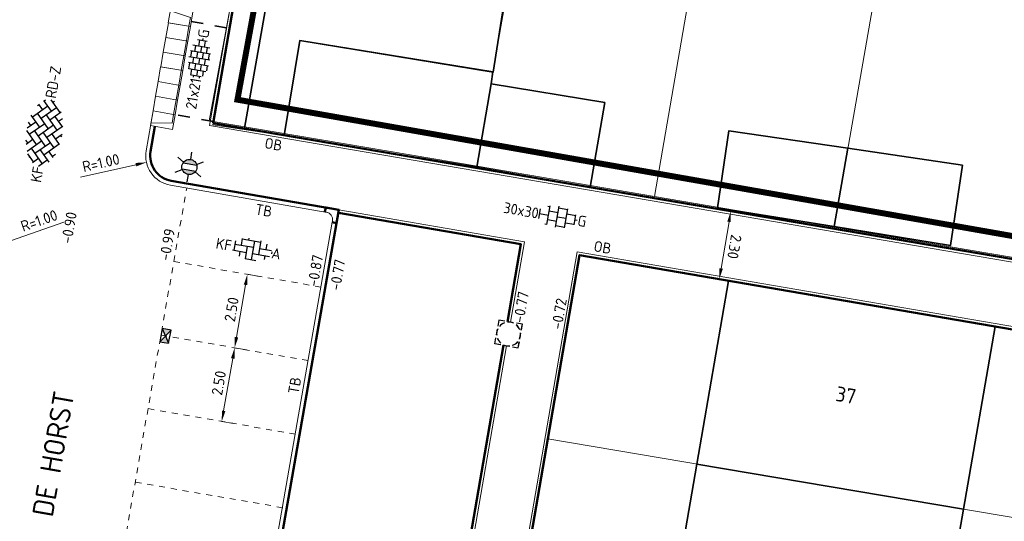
# Model space of a CAD drawing. Header units: metres. Extents: x 2514 to 227642, y 1683 to 852646.
# Tile 334 of 462: x 113983 to 114016, y 426303 to 426320. Entities that reach past the tile are written whole.
import ezdxf
from ezdxf.enums import TextEntityAlignment as Align
from ezdxf.lldxf.tags import DXFTag

# ---------------------------------------------------------------- set-up
doc = ezdxf.new("R2010")
doc.units = ezdxf.units.M
for name, pattern in [('VW-1-1_STREEP', [2, 1, -1]), ('XX-CENTER', [8, 5, -1, 1, -1]), ('ZZ-HIDDEN-SO', [4, 2, -2])]:
    doc.linetypes.add(name, pattern=pattern)
doc.layers.get('Defpoints').update_dxf_attribs({"color": 244, "lineweight": 35})
for name, color, linetype, lineweight in [('B-WE-IE-TERREINAFSCHEIDING_KUNSTMATIG_MUUR-G', 252, 'IE-TERREINAFSCHEIDING-KUNSTMATIG-DICHT', 18), ('B-WE-KG-GRENS_PERCEEL-GV', 252, 'KG-PERCEEL', 18), ('B-WE-OG-BEBOUWING-GV', 4, 'Continuous', 35), ('B-WE-OG-BEBOUWING_HUISNUMMER-T25-200', 7, 'Continuous', 25), ('B-WE-OG-BEBOUWING_STRAATNAAM-T35', 2, 'Continuous', 35), ('N-WE-IE-MEUBILAIR_WEGMEUBILAIR_LICHTMAST-S', 7, 'Continuous', 25), ('N-WE-KG-WERKGRENS-G', 7, 'XX-CENTER', 35), ('N-WE-RI-HWA_KOLK-S', 150, 'Continuous', 25), ('N-WE-RI-PUT-OPHOOGTEBRENGEN-S', 7, 'Continuous', 25), ('N-WE-VH-KANTOPSLUITING-T18', 1, 'Continuous', 18), ('N-WE-VH-KANTOPSLUITING_ACHTERKANTBAND-G', 1, 'Continuous', 50), ('N-WE-VH-KANTOPSLUITING_ELEMENT_INRIT-S', 2, 'Continuous', 9), ('N-WE-VH-KANTOPSLUITING_OPSLUITBAND_100X200-G', 1, 'Continuous', 18), ('N-WE-VH-KANTOPSLUITING_TROTTOIRBAND_130 150-G', 2, 'Continuous', 13), ('N-WE-VH-M', 7, 'Continuous', 18), ('N-WE-VH-MATERIAALGRENS-G', 7, 'ZZ-HIDDEN-SO', 35), ('N-WE-VH-NAP-T18', 1, 'Continuous', 18), ('N-WE-VH-VERHARDING_BETONSTRAATSTEEN-S', 1, 'Continuous', 25), ('N-WE-VH-VERHARDING_STRAATBAKSTEEN-S', 1, 'Continuous', 5), ('N-WE-VH-VERHARDING_TEGEL-S', 1, 'Continuous', 25), ('N-WE-VW-MARKERING_LANGS_STREEP_11_010-G', 7, 'VW-1-1_STREEP', 13)]:
    doc.layers.add(name, color=color, linetype=linetype, lineweight=lineweight)
doc.styles.add('ISO', font='NLCS-ISO.ttf')
doc.styles.add('NLCS-ISO', font='NLCS-ISO.ttf', dxfattribs={"height": 1.8})
doc.styles.add('NLCS-ISO-M200-T18', font='NLCS-ISO.ttf', dxfattribs={"height": 0.36})
doc.styles.add('NLCS-ISO-M200-T25', font='NLCS-ISO.ttf', dxfattribs={"height": 0.5})
doc.styles.add('NLCS-ISO-M200-T35', font='NLCS-ISO.ttf', dxfattribs={"height": 0.7})
doc.styles.get("Standard").update_dxf_attribs({"font": 'romans'})
doc.linetypes.add('IE-TERREINAFSCHEIDING-KUNSTMATIG-DICHT', pattern='A,8,-1,[82,NLCS.SHX,S=0.75,R=90,X=0,Y=0],-1', length=10)
tags = doc.linetypes.add('KG-PERCEEL', pattern='A,5.5,-2,["P",Standard,S=1.8,R=0,X=-0.5,Y=-0.9],-2,5.5,-2,[5,NLCS.SHX,S=0.75,R=0,X=0,Y=0],-2', length=19).pattern_tags.tags
tags[6] = DXFTag(74, 10)
doc.dimstyles.new('NLCS-M200-T18-PIJL_L2_H1', dxfattribs={"dimscale": 0.2, "dimtxt": 2.5, "dimasz": 1.8, "dimexe": 2, "dimexo": 2, "dimgap": 0.7, "dimtad": 1, "dimzin": 0, "dimdsep": 46, "dimtxsty": 'NLCS-ISO-M200-T18', "dimcen": 0, "dimdle": 2, "dimclrd": 256, "dimclre": 256, "dimclrt": 1, "dimadec": 1, "dimazin": 0, "dimtfac": 1, "dimtdec": 3, "dimtofl": 0, "dimtmove": 0, "dimatfit": 3, "dimfxl": 2, "dimfxlon": 1, "dimtfillclr": 256, "dimtolj": 1, "dimtzin": 0, "dimlwd": -1, "dimlwe": -1, "dimarcsym": 0})

# ---------------------------------------------------------------- blocks, each defined once
blk = doc.blocks.new('SVH-BSS_KEIFORMAAT_KEPER-SO')
at = {"ltscale": 0.1}
for p, q in [((-5.2, 0.74), (-4.03, 1.91)), ((-3.6, 2.11), (-1.48, 0)), ((-2.48, 2.48), (-1.48, 1.48)), ((-2.23, 0.74), (-0.21, 2.76)), ((-2.23, 2.23), (-1.85, 2.61)), ((-0.74, 2.23), (1.48, 0)), ((0.22, 2.75), (1.48, 1.48)), ((0.74, 2.23), (1.2, 2.68)), ((0.74, 0.74), (2.45, 2.45)), ((2.23, 2.23), (4.45, 0)), ((4.22, 1.72), (4.45, 1.48)), ((-5.34, 0.88), (-4.45, 0)), ((-5.2, -0.74), (-2.97, 1.48)), ((-4.81, -1.84), (-2.97, 0)), ((-4.56, 1.6), (-4.45, 1.48)), ((-3.71, 0.74), (-1.48, -1.48)), ((-2.23, -0.74), (0, 1.48)), ((-2.23, -2.23), (0, 0)), ((-0.74, 0.74), (1.48, -1.48)), ((0.74, -0.74), (2.97, 1.48)), ((0.74, -2.23), (2.97, 0)), ((2.23, 0.74), (4.45, -1.48)), ((3.71, 0.74), (4.5, 1.53)), ((3.71, -0.74), (5.25, 0.79)), ((5.2, 0.74), (5.39, 0.55)), ((-5.73, -0.2), (-4.45, -1.48)), ((-3.89, -2.41), (-2.97, -1.48)), ((-3.71, -0.74), (-1.48, -2.97)), ((-1.59, -3.08), (0, -1.48)), ((-0.74, -0.74), (1.48, -2.97)), ((1.36, -3.09), (2.97, -1.48)), ((2.23, -0.74), (3.84, -2.36)), ((3.71, -2.23), (5.57, -0.37)), ((5.2, -0.74), (5.41, -0.95)), ((-3.71, -2.23), (-3.27, -2.67)), ((-0.74, -2.23), (0.21, -3.18)), ((-0.22, -3.19), (0, -2.97)), ((2.23, -2.23), (2.78, -2.78))]:
    blk.add_line(p, q, dxfattribs=at)
at = {"style": 'NLCS-ISO'}
blk.add_attdef('FORMAAT', text='', height=1.8, dxfattribs=at).set_placement((-5.83, -0.22), align=Align.MIDDLE_RIGHT)
blk.add_attdef('KLEUR', text='', height=1.8, dxfattribs=at).set_placement((5.82, -0.22), align=Align.MIDDLE_LEFT)
at = {"style": 'NLCS-ISO', "flags": 1}
blk.add_attdef('FUNCTIE', text='', height=1.8, dxfattribs=at).set_placement((0.12, -3.58), align=Align.MIDDLE_CENTER)
blk = doc.blocks.new('SVH-TEGEL_300X300_DUN_HALFST_KL-SO')
for p, q in [((0, -1.78), (0, 1.78)), ((-3.08, 0.75), (-3, 0.75)), ((-3, -0.83), (-3, 0.83)), ((-3, 0), (-1.5, 0)), ((-1.84, 1.5), (-1.5, 1.5)), ((-1.5, -1.6), (-1.5, 1.6)), ((-1.5, 0.75), (0, 0.75)), ((0, 1.5), (1.5, 1.5)), ((0, 0), (1.5, 0)), ((1.5, -1.6), (1.5, 1.6)), ((1.5, 0.75), (3, 0.75)), ((3, -0.83), (3, 0.83)), ((3, 0), (3.39, 0)), ((-3.08, -0.75), (-3, -0.75)), ((-1.84, -1.5), (-1.5, -1.5)), ((-1.5, -0.75), (0, -0.75)), ((0, -1.5), (1.5, -1.5)), ((1.5, -0.75), (3, -0.75))]:
    blk.add_line(p, q)
at = {"style": 'NLCS-ISO'}
blk.add_attdef('FORMAAT', text='', height=1.8, dxfattribs=at).set_placement((-3.18, 0), align=Align.MIDDLE_RIGHT)
blk.add_attdef('KLEUR', text='', height=1.8, dxfattribs=at).set_placement((3.49, 0), align=Align.MIDDLE_LEFT)
at = {"style": 'NLCS-ISO', "flags": 1}
blk.add_attdef('FUNCTIE', text='', height=1.8, dxfattribs=at).set_placement((0.12, -3.58), align=Align.MIDDLE_CENTER)
blk = doc.blocks.new('SVH-TEGEL_200X200_HALFST_KL-SO')
for p, q in [((-1, -1.7), (-1, 1.7)), ((0, -1.78), (0, 1.78)), ((1, -1.7), (1, 1.7)), ((-3, 0.5), (-3.26, 0.5)), ((-2, 1), (-3, 1)), ((-3, -0.83), (-3, 0.83)), ((-2, 0), (-3, 0)), ((-1, 1.5), (-2, 1.5)), ((-2, -1.44), (-2, 1.44)), ((-1, 0.5), (-2, 0.5)), ((0, 1), (-1, 1)), ((0, 0), (-1, 0)), ((1, 1.5), (0, 1.5)), ((1, 0.5), (0, 0.5)), ((2, 1), (1, 1)), ((2, 0), (1, 0)), ((2, -1.44), (2, 1.44)), ((3, 0.5), (2, 0.5)), ((3, -0.83), (3, 0.83)), ((3.39, 0), (3, 0)), ((-3, -0.5), (-3.26, -0.5)), ((-2, -1), (-2.81, -1)), ((-1, -0.5), (-2, -0.5)), ((-1, -1.5), (-1.84, -1.5)), ((0, -1), (-1, -1)), ((1, -0.5), (0, -0.5)), ((1, -1.5), (0, -1.5)), ((2, -1), (1, -1)), ((3, -0.5), (2, -0.5))]:
    blk.add_line(p, q)
at = {"style": 'NLCS-ISO'}
blk.add_attdef('FORMAAT', text='', height=1.8, dxfattribs=at).set_placement((-3.36, 0), align=Align.MIDDLE_RIGHT)
blk.add_attdef('KLEUR', text='', height=1.8, dxfattribs=at).set_placement((3.49, 0), align=Align.MIDDLE_LEFT)
at = {"style": 'NLCS-ISO', "flags": 1}
blk.add_attdef('FUNCTIE', text='', height=1.8, dxfattribs=at).set_placement((0.12, -3.58), align=Align.MIDDLE_CENTER)
blk = doc.blocks.new('SVH-BSS_KEIFORMAAT_ELLEBOOG_KL-SO-flat-137')
at = {"layer": 'N-WE-VH-VERHARDING_BETONSTRAATSTEEN-S', "ltscale": 0.2}
for p, q in [((-0.317, 0.361), (-0.355, 0.141)), ((-0.319, 0.348), (0.302, 0.238)), ((-0.101, 0.373), (-0.112, 0.311)), ((-0.544, 0.282), (-0.599, -0.03)), ((-0.562, 0.177), (0.058, 0.068)), ((-0.148, 0.104), (-0.222, -0.316)), ((0.095, 0.275), (-0.014, -0.346)), ((0.31, 0.284), (0.229, -0.175)), ((0.265, 0.032), (0.667, -0.039)), ((0.504, 0.177), (0.472, -0.005)), ((-0.645, -0.021), (-0.185, -0.102)), ((-0.392, -0.066), (-0.421, -0.231)), ((-0.221, -0.309), (0.144, -0.374)), ((0.022, -0.139), (0.598, -0.24)), ((0.436, -0.212), (0.413, -0.339)), ((0.672, -0.082), (0.659, -0.152))]:
    blk.add_line(p, q, dxfattribs=at)
at = {"layer": 'N-WE-VH-VERHARDING_BETONSTRAATSTEEN-S', "style": 'NLCS-ISO'}
blk.add_attdef('FORMAAT', text='', height=0.36, rotation=350.0136, dxfattribs=at).set_placement((-0.669, 0.118), align=Align.MIDDLE_RIGHT)
blk.add_attdef('KLEUR', text='', height=0.36, rotation=350.0136, dxfattribs=at).set_placement((0.669, -0.118), align=Align.MIDDLE_LEFT)
at = {"layer": 'N-WE-VH-VERHARDING_BETONSTRAATSTEEN-S', "style": 'NLCS-ISO', "flags": 1}
blk.add_attdef('FUNCTIE', text='', height=0.36, rotation=350.0136, dxfattribs=at).set_placement((-0.101, -0.71), align=Align.MIDDLE_CENTER)
blk = doc.blocks.new('SRI-PUT_OPHOOGTEBRENGEN-SO-flat-91')
at = {"layer": 'N-WE-RI-PUT-OPHOOGTEBRENGEN-S', "lineweight": -3}
for points in [[(-0.132, 0.427), (-0.329, 0.46), (-0.363, 0.263)], [(0.164, 0.376), (-0.033, 0.41)], [(0.426, 0.128), (0.46, 0.325), (0.263, 0.359)], [(-0.379, 0.165), (-0.413, -0.032)], [(0.375, -0.168), (0.409, 0.029)], [(0.127, -0.43), (0.324, -0.463), (0.358, -0.266)], [(-0.168, -0.379), (0.029, -0.413)]]:
    blk.add_lwpolyline(points, dxfattribs=at)
at = {"layer": 'N-WE-RI-PUT-OPHOOGTEBRENGEN-S'}
blk.add_lwpolyline([(-0.267, -0.362), (-0.464, -0.328), (-0.43, -0.131)], dxfattribs=at)
at = {"layer": 'N-WE-RI-PUT-OPHOOGTEBRENGEN-S', "lineweight": -3, "ltscale": 0.2}
for start, end in [(110.2542, 140.2542), (65.2494, 95.2494), (155.2542, 185.2542), (20.2494, 50.2494), (335.2494, 5.2494), (200.2542, 230.2542), (290.2494, 320.2494), (245.2542, 275.2542)]:
    blk.add_arc((-0.002, -0.002), 0.4, start, end, dxfattribs=at)
blk = doc.blocks.new('SRI-PUT_OPHOOGTEBRENGEN-SO-flat-138')
at = {"layer": 'N-WE-RI-PUT-OPHOOGTEBRENGEN-S', "lineweight": -3}
for points in [[(-0.13, 0.427), (-0.327, 0.461), (-0.362, 0.265)], [(0.165, 0.375), (-0.032, 0.41)], [(0.426, 0.126), (0.461, 0.323), (0.264, 0.358)], [(-0.379, 0.166), (-0.413, -0.031)], [(0.375, -0.169), (0.409, 0.028)], [(0.126, -0.43), (0.323, -0.465), (0.357, -0.268)], [(-0.17, -0.378), (0.027, -0.413)]]:
    blk.add_lwpolyline(points, dxfattribs=at)
at = {"layer": 'N-WE-RI-PUT-OPHOOGTEBRENGEN-S'}
blk.add_lwpolyline([(-0.268, -0.361), (-0.465, -0.326), (-0.431, -0.129)], dxfattribs=at)
at = {"layer": 'N-WE-RI-PUT-OPHOOGTEBRENGEN-S', "lineweight": -3}
for start_param, end_param in [(5.23603, 5.759628), (4.450548, 4.974147), (6.021428, 6.545027), (3.66515, 4.188748), (2.879751, 3.40335), (0.523641, 1.047239), (2.094353, 2.617952), (1.309039, 1.832638)]:
    blk.add_ellipse((-0.002, -0.002), major_axis=(-0.394, 0.069), ratio=0.999848, start_param=start_param, end_param=end_param, dxfattribs=at)
blk = doc.blocks.new('hoekblok inw. 25')
at = {"layer": 'N-WE-VH-KANTOPSLUITING_ACHTERKANTBAND-G', "ltscale": 0.2, "flags": 128}
blk.add_lwpolyline([(-0.45, 0.15), (-0.45, 0), (0, 0), (0, 0.45), (-0.15, 0.45)], dxfattribs=at)
at = {"layer": 'N-WE-VH-KANTOPSLUITING_TROTTOIRBAND_130 150-G', "ltscale": 0.2, "flags": 128}
blk.add_lwpolyline([(-0.15, 0.45), (-0.15, 0.4, -0.414214), (-0.4, 0.15), (-0.45, 0.15)], format="xyb", dxfattribs=at)
blk = doc.blocks.new('N-SRI-KOLK_STRAAT_450X300-SO')
h = blk.add_hatch(color=256)
h.dxf.hatch_style = 1
h.paths.add_polyline_path([(0, 0.75), (-1.125, 1.5), (-1.125, 0)])
h.paths.add_polyline_path([(1.125, 1.5), (0, 0.75), (1.125, 0)])
for p, q in [((-1.125, 0), (1.125, 1.5)), ((1.125, 0), (-1.125, 1.5))]:
    blk.add_line(p, q)
at = {"flags": 128}
blk.add_lwpolyline([(-1.125, 0), (1.125, 0), (1.125, 1.5), (-1.125, 1.5)], close=True, dxfattribs=at)
blk = doc.blocks.new('*D585')
at = {"layer": 'Defpoints', "color": 0, "ltscale": 0.2, "transparency": 16777216}
for p in [(113990.315, 426311.604), (113989.887, 426309.141), (113989.887, 426309.141)]:
    blk.add_point(p, dxfattribs=at)
at = {"layer": 'N-WE-VH-M', "ltscale": 0.2, "transparency": 16777216}
for p, q in [((113990.315, 426311.604), (113990.709, 426311.536)), ((113990.253, 426311.25), (113989.949, 426309.496)), ((113989.887, 426309.141), (113990.282, 426309.073))]:
    blk.add_line(p, q, dxfattribs=at)
for points in [[(113990.194, 426311.26), (113990.312, 426311.24), (113990.315, 426311.604)], [(113989.89, 426309.506), (113990.008, 426309.486), (113989.887, 426309.141)]]:
    blk.add_solid(points, dxfattribs=at)
at = {"layer": 'N-WE-VH-M', "ltscale": 0.2, "transparency": 16777216, "insert": (113989.786, 426310.428), "char_height": 0.36, "attachment_point": 5, "rotation": 80.1651, "style": 'NLCS-ISO-M200-T18'}
blk.add_mtext('\\A1;2.50', dxfattribs=at)
blk = doc.blocks.new('*D586')
at = {"layer": 'Defpoints', "color": 0, "ltscale": 0.2, "transparency": 16777216}
for p in [(113989.885, 426309.142), (113989.456, 426306.679), (113989.458, 426306.678)]:
    blk.add_point(p, dxfattribs=at)
at = {"layer": 'N-WE-VH-M', "ltscale": 0.2, "transparency": 16777216}
for p, q in [((113989.887, 426309.141), (113990.282, 426309.073)), ((113989.826, 426308.787), (113989.52, 426307.033)), ((113989.458, 426306.678), (113989.853, 426306.61))]:
    blk.add_line(p, q, dxfattribs=at)
for points in [[(113989.767, 426308.797), (113989.885, 426308.776), (113989.887, 426309.141)], [(113989.461, 426307.043), (113989.579, 426307.023), (113989.458, 426306.678)]]:
    blk.add_solid(points, dxfattribs=at)
at = {"layer": 'N-WE-VH-M', "ltscale": 0.2, "transparency": 16777216, "insert": (113989.358, 426307.965), "char_height": 0.36, "attachment_point": 5, "rotation": 80.1181, "style": 'NLCS-ISO-M200-T18'}
blk.add_mtext('\\A1;2.50', dxfattribs=at)
blk = doc.blocks.new('*D681')
at = {"layer": 'Defpoints', "color": 0, "ltscale": 0.2, "transparency": 16777216}
for p in [(114006.503, 426313.715), (114006.503, 426313.715), (114006.116, 426311.444)]:
    blk.add_point(p, dxfattribs=at)
at = {"layer": 'N-WE-VH-M', "ltscale": 0.2, "transparency": 16777216}
for p, q in [((114006.503, 426313.715), (114006.897, 426313.648)), ((114006.176, 426311.799), (114006.442, 426313.36)), ((114006.116, 426311.444), (114006.51, 426311.377))]:
    blk.add_line(p, q, dxfattribs=at)
for points in [[(114006.501, 426313.35), (114006.383, 426313.37), (114006.503, 426313.715)], [(114006.236, 426311.789), (114006.117, 426311.809), (114006.116, 426311.444)]]:
    blk.add_solid(points, dxfattribs=at)
at = {"layer": 'N-WE-VH-M', "ltscale": 0.2, "transparency": 16777216, "insert": (114006.625, 426312.526), "char_height": 0.36, "attachment_point": 5, "rotation": 260.3391, "style": 'NLCS-ISO-M200-T18'}
blk.add_mtext('\\A1;2.30', dxfattribs=at)
blk = doc.blocks.new('N-SVH-INRITELEMENT_130 150_180X750X500_RECHTS')
for p, q in [((0, 0), (0, 0.75)), ((0.5, 0.75), (0, 0.75)), ((0.3, 0.7), (0, 0.7)), ((0.405, 0), (0.3, 0.7)), ((0.5, 0), (0.5, 0.75)), ((0.5, 0), (0, 0))]:
    blk.add_line(p, q)
blk = doc.blocks.new('N-SVH-INRITELEMENT_130 150_180X750X500_MIDDEN')
for p, q in [((0, 0), (0, 0.75)), ((0.5, 0.75), (0, 0.75)), ((0.5, 0.7), (0, 0.7)), ((0.5, 0), (0.5, 0.75)), ((0.5, 0), (0, 0))]:
    blk.add_line(p, q)
blk = doc.blocks.new('N-SVH-INRITELEMENT_130 150_180X750X500_LINKS')
for p, q in [((0, 0), (0, 0.75)), ((0, 0.75), (0.5, 0.75)), ((0.095, 0), (0.2, 0.7)), ((0.2, 0.7), (0.5, 0.7)), ((0.5, 0), (0.5, 0.75)), ((0, 0), (0.5, 0))]:
    blk.add_line(p, q)
blk = doc.blocks.new('*D774')
at = {"layer": 'Defpoints', "color": 0, "ltscale": 0.2, "transparency": 16777216}
for p in [(113982.038, 426312.611), (113981.093, 426312.283)]:
    blk.add_point(p, dxfattribs=at)
at = {"layer": 'N-WE-VH-M', "ltscale": 0.2, "transparency": 16777216}
blk.add_line((113984.173, 426313.352), (113982.378, 426312.729), dxfattribs=at)
blk.add_solid([(113982.358, 426312.786), (113982.398, 426312.672), (113982.038, 426312.611)], dxfattribs=at)
at = {"layer": 'N-WE-VH-M', "color": 1, "ltscale": 0.2, "transparency": 16777216, "insert": (113983.34, 426313.402), "char_height": 0.36, "attachment_point": 5, "rotation": 19.1584, "style": 'NLCS-ISO-M200-T18'}
blk.add_mtext('\\A1;R=1.00', dxfattribs=at)
blk = doc.blocks.new('*D775')
at = {"layer": 'Defpoints', "color": 0, "ltscale": 0.2, "transparency": 16777216}
for p in [(113986.934, 426315.353), (113987.91, 426315.574)]:
    blk.add_point(p, dxfattribs=at)
at = {"layer": 'N-WE-VH-M', "ltscale": 0.2, "transparency": 16777216}
blk.add_line((113984.73, 426314.856), (113986.583, 426315.274), dxfattribs=at)
blk.add_solid([(113986.57, 426315.333), (113986.596, 426315.216), (113986.934, 426315.353)], dxfattribs=at)
at = {"layer": 'N-WE-VH-M', "color": 1, "ltscale": 0.2, "transparency": 16777216, "insert": (113985.411, 426315.337), "char_height": 0.36, "attachment_point": 5, "rotation": 12.72, "style": 'NLCS-ISO-M200-T18'}
blk.add_mtext('\\A1;R=1.00', dxfattribs=at)
blk = doc.blocks.new('N-SIE-WEG_LICHTMAST-SO')
h = blk.add_hatch(color=256)
h.paths.add_polyline_path([(1.16, 0.5, 0.658505), (-1.16, 0.5)])
h.paths.add_polyline_path([(-1.16, -0.5, 0.658505), (1.16, -0.5)])
at = {"flags": 128}
for points in [[(0, 1.27), (0, 2.53)], [(-2.19, 1.27), (-1.1, 0.63)], [(-1.16, 0.5), (1.16, 0.5)], [(1.1, 0.63), (2.19, 1.27)], [(-2.19, -1.27), (-1.1, -0.63)], [(-1.16, -0.5), (1.16, -0.5)], [(0, -1.27), (0, -2.53)], [(2.19, -1.27), (1.1, -0.63)]]:
    blk.add_lwpolyline(points, dxfattribs=at)
at = {"ltscale": 0.5}
blk.add_circle((0, 0), 1.27, dxfattribs=at)
at = {"style": 'NLCS-ISO'}
blk.add_attdef('TYPE', text='', height=1.8, dxfattribs=at).set_placement((0, 2.53), align=Align.BOTTOM_CENTER)

msp = doc.modelspace()

# ---------------------------------------------------------------- linework, layer by layer
at = {"layer": 'B-WE-IE-TERREINAFSCHEIDING_KUNSTMATIG_MUUR-G'}
msp.add_lwpolyline([(113991.55, 426316.247), (113989.161, 426316.609), (113992.266, 426334.171)], dxfattribs=at)
at = {"layer": 'B-WE-KG-GRENS_PERCEEL-GV', "ltscale": 0.2}
for points in [[(113998.583, 426318.615), (114002.264, 426339.602), (113993.552, 426341.113), (113989.038, 426316.748), (113998.008, 426315.221)], [(114014.217, 426337.53), (114008.15, 426338.582), (114003.948, 426314.211), (114009.959, 426313.188)], [(114020.223, 426336.488), (114014.217, 426337.53), (114009.959, 426313.188), (114015.967, 426312.166)], [(113998.583, 426318.615), (113998.008, 426315.221), (114003.948, 426314.211)], [(114001.44, 426312.247), (114000.378, 426306.091), (114026.906, 426301.602), (114027.971, 426307.691)], [(114001.44, 426312.247), (114027.971, 426307.691), (114028.03, 426310.113)], [(114000.378, 426306.091), (113999.342, 426300.088), (114025.845, 426295.534), (114026.906, 426301.602)]]:
    msp.add_lwpolyline(points, dxfattribs=at)
at = {"layer": 'B-WE-OG-BEBOUWING-GV'}
for points in [[(113998.543, 426318.377), (113998.946, 426320.937), (113992.491, 426321.992), (113991.221, 426322.213), (113990.218, 426316.495), (113991.55, 426316.247), (113992.072, 426319.436)], [(113991.562, 426316.318), (113991.55, 426316.247), (113998.003, 426315.189), (113998.476, 426317.983), (113998.535, 426318.379), (113992.072, 426319.436)], [(114002.283, 426317.355), (113998.476, 426317.983), (113998.003, 426315.189), (114001.79, 426314.525)], [(114010.42, 426315.824), (114006.439, 426316.412), (114006.058, 426313.834), (114009.962, 426313.202)], [(114014.255, 426315.258), (114010.42, 426315.824), (114009.962, 426313.202), (114013.858, 426312.571)], [(114015.352, 426309.858), (114006.429, 426311.39), (114005.364, 426305.247), (114014.291, 426303.737)], [(114014.291, 426303.737), (114005.364, 426305.247), (114004.321, 426299.232), (114013.244, 426297.699)]]:
    msp.add_lwpolyline(points, close=True, dxfattribs=at)
at = {"layer": 'N-WE-KG-WERKGRENS-G', "ltscale": 0.5, "const_width": 0.2, "flags": 128}
msp.add_lwpolyline([(113539.652, 426425.541), (113533.034, 426426.579), (113512.978, 426310.885), (113509.106, 426305.095), (113507.039, 426292.73), (113504.728, 426279.396), (113497.949, 426267.392), (113491.721, 426263.905), (113496.136, 426256.365), (113502.435, 426260.053, -0.182232), (113509.838, 426261.318, -0.126544), (113516.642, 426258.09), (113523.828, 426262.829), (113521.668, 426266.104), (113525.98, 426265.334), (113539.291, 426339.571), (113541.863, 426353.106), (113543.716, 426365.72), (113550.178, 426401.905), (113551.547, 426409.78), (113574.553, 426405.734), (113573.157, 426397.506), (113607.198, 426391.573), (113606.914, 426389.946), (113619.162, 426387.845), (113613.609, 426356.275), (113601.182, 426358.276), (113600.845, 426356.182), (113597.954, 426356.648), (113593.562, 426350.547), (113574.97, 426354.003), (113574.327, 426350.546), (113615.634, 426343.691), (113593.57, 426263.699, 0.356973), (113596.583, 426256.89), (113595.271, 426248.698), (113599.487, 426248.023), (113601.054, 426254.868), (113602.72, 426255.869), (113636.901, 426249.843), (113711.239, 426237.251), (113711.078, 426236.35), (113716.526, 426235.533), (113716.685, 426236.595), (113718.512, 426236.321), (113734.103, 426277.353), (113735.865, 426278.617), (113776.182, 426271.575), (113774.564, 426262.996), (113804.256, 426258), (113798.274, 426223.759), (113796.469, 426212.743), (113816.717, 426209.189), (113821.532, 426236.979), (113822.449, 426236.82), (113823.388, 426242.034), (113822.132, 426242.26), (113830.108, 426272.94), (113832.685, 426287.571), (113850.983, 426284.543), (113878.799, 426279.99), (113865.198, 426203.132), (113884.246, 426200.097), (113884.458, 426196.374), (113883.446, 426190.397), (113921.214, 426183.978), (113921.482, 426185.328), (113923.778, 426184.872), (113926.223, 426198.093), (113928.449, 426210.745), (113964.907, 426204.42), (113960.406, 426178.602), (113963.561, 426178.134), (113967.734, 426203.401), (113997.515, 426198.193), (113998.702, 426198.006), (113998.957, 426199.616), (114022.375, 426195.633), (114018.261, 426170.621), (114024.177, 426169.647), (114029.085, 426200.395), (114026.448, 426200.718), (114031.499, 426230.088), (114054.44, 426226.248), (114057.477, 426225.696), (114056.841, 426222.197), (114059.961, 426221.626), (114065.65, 426244.354), (114035.59, 426249.218), (114041.184, 426283.399), (114056.073, 426280.709), (114056.721, 426283.698), (114042.185, 426286.164), (114046.915, 426313.16), (114065.34, 426310.078), (114066.402, 426316.804), (114058.916, 426317.879), (114056.3, 426327.344), (114067.79, 426392.772), (114039.145, 426397.909), (113967.805, 426410.127), (113958.58, 426362.909), (114027.859, 426351.392), (114036.556, 426349.826), (114034.317, 426336.794), (114032.043, 426337.194), (114031.497, 426333.947), (114035.343, 426333.283), (114031.409, 426310.162), (113989.982, 426317.452), (113994.21, 426340.55), (114008.87, 426338.023), (114009.525, 426341.433), (113875.208, 426365.513)], format="xyb", dxfattribs=at)
at = {"layer": 'N-WE-VH-KANTOPSLUITING_ACHTERKANTBAND-G', "ltscale": 0.2}
for p, q in [((113993.407, 426341.138), (113989.165, 426316.666)), ((113989.165, 426316.666), (114032.012, 426309.374))]:
    msp.add_line(p, q, dxfattribs=at)
msp.add_lwpolyline([(114031.606, 426307.066), (114001.44, 426312.247), (113996.567, 426284.016), (114026.615, 426278.725), (114036.294, 426333.692), (114032.356, 426334.385)], dxfattribs=at)
at = {"layer": 'N-WE-VH-KANTOPSLUITING_ACHTERKANTBAND-G', "ltscale": 0.2, "flags": 128}
msp.add_lwpolyline([(113988.934, 426288.349), (113993.382, 426313.762), (113987.765, 426314.736, -0.414214), (113987.072, 426315.719), (113987.218, 426316.557)], format="xyb", dxfattribs=at)
for points in [[(113993.365, 426313.664), (113999.473, 426312.609), (113999.025, 426310.016)], [(113998.89, 426309.231), (113994.597, 426284.363), (113983.502, 426286.316)]]:
    msp.add_lwpolyline(points, dxfattribs=at)
at = {"layer": 'N-WE-VH-KANTOPSLUITING_OPSLUITBAND_100X200-G', "ltscale": 0.2}
for p, q in [((113993.326, 426341.254), (113989.049, 426316.584)), ((113989.049, 426316.584), (114031.995, 426309.276))]:
    msp.add_line(p, q, dxfattribs=at)
at = {"layer": 'N-WE-VH-KANTOPSLUITING_OPSLUITBAND_100X200-G', "ltscale": 0.2, "flags": 128}
for points in [[(114031.623, 426307.165), (114001.358, 426312.362), (113996.452, 426283.934), (114026.697, 426278.609), (114036.41, 426333.773), (114032.373, 426334.483)], [(113993.382, 426313.762), (113999.589, 426312.691), (113999.124, 426309.999)], [(113998.988, 426309.214), (113994.679, 426284.247), (113983.485, 426286.218)]]:
    msp.add_lwpolyline(points, dxfattribs=at)
at = {"layer": 'N-WE-VH-KANTOPSLUITING_TROTTOIRBAND_130 150-G', "ltscale": 0.2, "flags": 128}
msp.add_lwpolyline([(113992.982, 426313.679), (113987.739, 426314.588, -0.414214), (113986.925, 426315.744), (113987.155, 426317.075)], format="xyb", dxfattribs=at)
msp.add_lwpolyline([(113988.864, 426288.818), (113993.157, 426313.345)], dxfattribs=at)
at = {"layer": 'N-WE-VH-MATERIAALGRENS-G', "ltscale": 0.2, "flags": 128}
for points in [[(113988.435, 426320.066), (113989.716, 426319.844)], [(113989.175, 426316.725), (113987.894, 426316.947)]]:
    msp.add_lwpolyline(points, dxfattribs=at)
at = {"layer": 'N-WE-VW-MARKERING_LANGS_STREEP_11_010-G', "ltscale": 0.2}
for p, q in [((113983.713, 426288.393), (113988.282, 426314.494)), ((113992.778, 426311.177), (113987.851, 426312.032)), ((113992.351, 426308.714), (113987.42, 426309.569)), ((113991.924, 426306.251), (113986.989, 426307.106)), ((113991.497, 426303.788), (113986.558, 426304.644))]:
    msp.add_line(p, q, dxfattribs=at)

# ---------------------------------------------------------------- block references
at = {"ltscale": 0.2, "rotation": 80.05004763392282}
msp.add_blockref('hoekblok inw. 25', (113993.382, 426313.762), dxfattribs=at)
at = {"layer": 'N-WE-IE-MEUBILAIR_WEGMEUBILAIR_LICHTMAST-S', "xscale": 0.2, "yscale": 0.2, "zscale": 0.2, "rotation": 350.1566500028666}
msp.add_blockref('N-SIE-WEG_LICHTMAST-SO', (113988.373, 426315.198), dxfattribs=at)
at = {"layer": 'N-WE-RI-HWA_KOLK-S', "ltscale": 0.2, "xscale": 0.2, "yscale": 0.2, "zscale": 0.2, "rotation": 259.6699165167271}
msp.add_blockref('N-SRI-KOLK_STRAAT_450X300-SO', (113987.424, 426309.568), dxfattribs=at)
at = {"layer": 'N-WE-RI-PUT-OPHOOGTEBRENGEN-S', "ltscale": 0.2}
for name, p in [('SRI-PUT_OPHOOGTEBRENGEN-SO-flat-138', (113999.061, 426309.606)), ('SRI-PUT_OPHOOGTEBRENGEN-SO-flat-91', (113999.063, 426309.607))]:
    msp.add_blockref(name, p, dxfattribs=at)
at = {"layer": 'N-WE-VH-KANTOPSLUITING_ELEMENT_INRIT-S', "ltscale": 0.2, "rotation": 260.1650881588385}
msp.add_blockref('N-SVH-INRITELEMENT_130 150_180X750X500_LINKS', (113987.753, 426320.523), dxfattribs=at)
at = {"layer": 'N-WE-VH-KANTOPSLUITING_ELEMENT_INRIT-S', "color": 253, "ltscale": 0.2, "rotation": 260.1650881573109}
for name, p in [('N-SVH-INRITELEMENT_130 150_180X750X500_MIDDEN', (113987.668, 426320.03)), ('N-SVH-INRITELEMENT_130 150_180X750X500_MIDDEN', (113987.582, 426319.537)), ('N-SVH-INRITELEMENT_130 150_180X750X500_MIDDEN', (113987.497, 426319.045)), ('N-SVH-INRITELEMENT_130 150_180X750X500_MIDDEN', (113987.411, 426318.552)), ('N-SVH-INRITELEMENT_130 150_180X750X500_MIDDEN', (113987.326, 426318.06)), ('N-SVH-INRITELEMENT_130 150_180X750X500_MIDDEN', (113987.241, 426317.567)), ('N-SVH-INRITELEMENT_130 150_180X750X500_RECHTS', (113987.155, 426317.075))]:
    msp.add_blockref(name, p, dxfattribs=at)
at = {"layer": 'N-WE-VH-VERHARDING_BETONSTRAATSTEEN-S', "xscale": 0.2, "yscale": 0.2, "zscale": 0.2, "rotation": 80.01356215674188}
msp.add_blockref('SVH-BSS_KEIFORMAAT_KEPER-SO', (113983.477, 426316.366), dxfattribs=at).add_auto_attribs({'FORMAAT': 'KF', 'KLEUR': 'RD-Z'})
at = {"layer": 'N-WE-VH-VERHARDING_STRAATBAKSTEEN-S', "ltscale": 0.2}
msp.add_blockref('SVH-BSS_KEIFORMAAT_ELLEBOOG_KL-SO-flat-137', (113990.459, 426312.44), dxfattribs=at).add_auto_attribs({'FORMAAT': 'KF', 'KLEUR': 'A'})
at = {"layer": 'N-WE-VH-VERHARDING_TEGEL-S'}
for name, p, xscale, yscale, zscale, rotation, values in [('SVH-TEGEL_200X200_HALFST_KL-SO', (113988.707, 426318.832), 0.2000000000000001, 0.2000000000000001, 0.2000000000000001, 80.34683272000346, {'FORMAAT': '21x21', 'KLEUR': 'G'}), ('SVH-TEGEL_300X300_DUN_HALFST_KL-SO', (114000.691, 426313.531), 0.2, 0.2, 0.2, 350.0135621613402, {'FORMAAT': '30x30', 'KLEUR': 'G'})]:
    msp.add_blockref(name, p, dxfattribs=dict(at, xscale=xscale, yscale=yscale, zscale=zscale, rotation=rotation)).add_auto_attribs(values)

# ---------------------------------------------------------------- texts
at = {"layer": 'B-WE-OG-BEBOUWING_HUISNUMMER-T25-200', "style": 'NLCS-ISO-M200-T25'}
msp.add_text('37', height=0.5, rotation=350, dxfattribs=at).set_placement((114010.356, 426307.558), align=Align.MIDDLE)
at = {"layer": 'B-WE-OG-BEBOUWING_STRAATNAAM-T35', "style": 'NLCS-ISO-M200-T35'}
msp.add_text('DE HORST', height=0.7, rotation=80, dxfattribs=at).set_placement((113983.815, 426305.593), align=Align.MIDDLE)
at = {"layer": 'N-WE-VH-KANTOPSLUITING-T18', "style": 'NLCS-ISO-M200-T18'}
for s, rotation, p in [('OB', 350.05, (113990.868, 426315.832)), ('TB', 350.05, (113990.556, 426313.615)), ('OB', 350.05, (114001.888, 426312.38)), ('TB', 80.1086, (113992.027, 426307.573))]:
    msp.add_text(s, height=0.36, rotation=rotation, dxfattribs=at).set_placement(p)
at = {"layer": 'N-WE-VH-NAP-T18', "style": 'ISO'}
for s, p in [('-0.90', (113984.428, 426312.614)), ('-0.99', (113987.712, 426312.038)), ('-0.87', (113992.672, 426311.168)), ('-0.77', (113993.418, 426311.037)), ('-0.77', (113999.564, 426309.959)), ('-0.72', (114000.837, 426309.736))]:
    msp.add_text(s, height=0.36, rotation=80.1086, dxfattribs=at).set_placement(p)

# ---------------------------------------------------------------- dimensions: what is measured, and where the dimension line sits
at = {"layer": 'N-WE-VH-M', "ltscale": 0.2}
for center, mpoint, picture, middle in [((113987.91, 426315.574), (113986.934, 426315.353), '*D775', (113985.411, 426315.337)), ((113981.093, 426312.283), (113982.038, 426312.611), '*D774', (113983.34, 426313.402))]:
    dim = msp.add_radius_dim(center=center, mpoint=mpoint, dimstyle='NLCS-M200-T18-PIJL_L2_H1', override={"dimpost": 'R=<>'}, dxfattribs=at)
    dim.commit()
    dim.dimension.update_dxf_attribs({"geometry": picture, "text_midpoint": middle})
for p1, p2, distance, picture, middle in [((114006.116, 426311.444), (114006.503, 426313.715), 0, '*D681', (114006.625, 426312.526)), ((113990.315, 426311.604), (113989.887, 426309.141), 0, '*D585', (113989.786, 426310.428)), ((113989.885, 426309.142), (113989.456, 426306.679), 0.002, '*D586', (113989.358, 426307.965))]:
    dim = msp.add_aligned_dim(p1=p1, p2=p2, distance=distance, dimstyle='NLCS-M200-T18-PIJL_L2_H1', override={"dimclrt": 256}, dxfattribs=at)
    dim.commit()
    dim.dimension.update_dxf_attribs({"geometry": picture, "text_midpoint": middle})

doc.saveas('drawing.dxf')
